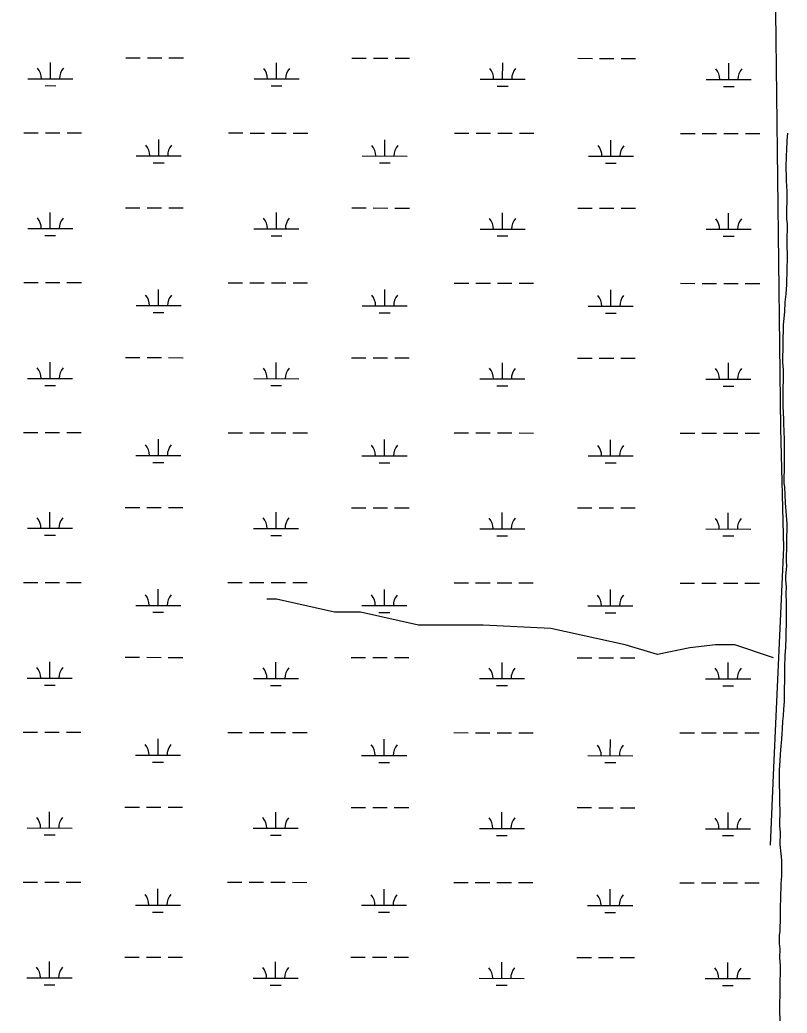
# Model space of a CAD drawing. Extents: x 3148686 to 3186545, y 916144 to 941516.
# Drawn here: x 3174241 to 3175944, y 936623 to 938828 of the extents above; entities that cross this region are included whole.
import ezdxf

# ---------------------------------------------------------------- set-up
doc = ezdxf.new("R2010")
doc.units = 0
for name, color, linetype in [('V-SITE-VEGE', 7, 'Continuous'), ('V-TOPO-SHOR', 7, 'Continuous'), ('V-WETL-SWMP', 7, 'Continuous')]:
    doc.layers.add(name, color=color, linetype=linetype)

msp = doc.modelspace()

# ---------------------------------------------------------------- linework, layer by layer
at = {"layer": 'V-SITE-VEGE'}
for points in [[(3175945, 938575.9), (3175943.1, 938559.7), (3175942.3, 938538.3), (3175941.6, 938526.2), (3175941.3, 938499.6), (3175941.6, 938478.7), (3175941.6, 938470.6), (3175943, 938446.9), (3175942.4, 938385), (3175944, 938374.6), (3175943.6, 938333), (3175943.8, 938298.9), (3175943.6, 938275.1), (3175942.6, 938239.9), (3175940.7, 938218.5), (3175938.8, 938200.6), (3175938, 938179.8), (3175934.8, 938150.9), (3175933.9, 938067.1), (3175934.9, 938050.9), (3175934.2, 937987.8), (3175934.6, 937969.9), (3175936.1, 937941.5), (3175936, 937931.7), (3175937.3, 937896.4), (3175937.1, 937871), (3175937.4, 937842.1), (3175936.9, 937798.1), (3175938, 937790.6), (3175939.9, 937755.3), (3175941.9, 937727.5), (3175942.9, 937709), (3175942, 937624.6), (3175942.5, 937615.9), (3175940.6, 937592.8), (3175940.5, 937584.7), (3175941.5, 937568.5), (3175941.3, 937554.6), (3175941.7, 937533.2), (3175941.5, 937518.2), (3175941.9, 937498.5), (3175941.7, 937484.6), (3175941, 937470.7), (3175940.9, 937456.9), (3175940.1, 937434.3), (3175938.7, 937417), (3175937.9, 937389.2), (3175937.1, 937314.1), (3175935.8, 937297.3), (3175935, 937282.3), (3175933.7, 937270.7), (3175933, 937254), (3175932.3, 937241.8), (3175930.4, 937222.2)], [(3175930.4, 937222.2), (3175930.3, 937215.8), (3175928.4, 937196.8), (3175927.6, 937182.9), (3175926.3, 937162.7), (3175925.9, 937127.4), (3175926.9, 937113.5), (3175926.7, 937096.1), (3175927.2, 937086.9), (3175927.7, 937073.6), (3175927.3, 937039.5), (3175928.3, 937023.8), (3175928, 936997.2), (3175930.1, 936976.4), (3175931.7, 936962.5), (3175931.3, 936927.2), (3175930, 936909.3), (3175929.9, 936900.1), (3175929.2, 936886.2), (3175928.8, 936849.2), (3175928.1, 936837.1), (3175927.7, 936803.5), (3175926.5, 936795.4), (3175926.3, 936776.9), (3175927.4, 936765.3), (3175927.1, 936744.5), (3175927.6, 936738.2), (3175928.1, 936726.6), (3175927.1, 936629.4), (3175928, 936605.1)]]:
    msp.add_lwpolyline(points, dxfattribs=at)
at = {"layer": 'V-TOPO-SHOR'}
for points in [[(3172901.1, 939105), (3173170.8, 939120.2), (3175600.5, 939131.9), (3175837, 939131.7), (3175887.1, 939124.5), (3175922.9, 939088.6), (3175915.7, 939031.3), (3175928.9, 937920.3), (3175935.8, 937655.2), (3175913.7, 937167.8), (3175906.4, 936995.8)], [(3175914, 937411.5), (3175828, 937440.3), (3175785, 937440.3), (3175727.7, 937433.2), (3175656, 937418.9), (3175584.3, 937440.5), (3175419.5, 937476.5), (3175269, 937483.9), (3175125.7, 937484), (3174996.7, 937512.8), (3174939.4, 937512.9), (3174810.4, 937541.7), (3174788.9, 937541.7)]]:
    msp.add_lwpolyline(points, dxfattribs=at)
at = {"layer": 'V-WETL-SWMP'}
for p, q in [((3174308.7, 938697), (3174308.8, 938733)), ((3174475.8, 938743.2), (3174507.8, 938743.2)), ((3174523.8, 938743.2), (3174555.8, 938743.1)), ((3174571.8, 938743.1), (3174603.8, 938743.1)), ((3174810.6, 938696.4), (3174810.7, 938732.4)), ((3174977.7, 938742.7), (3175009.7, 938742.7)), ((3175025.7, 938742.7), (3175057.7, 938742.6)), ((3175073.7, 938742.6), (3175105.7, 938742.6)), ((3175312.5, 938695.9), (3175312.6, 938731.9)), ((3175479.6, 938742.2), (3175511.6, 938742.1)), ((3175527.6, 938742.1), (3175559.6, 938742.1)), ((3175575.6, 938742.1), (3175607.6, 938742)), ((3175814.4, 938695.4), (3175814.5, 938731.4)), ((3174258.7, 938697), (3174358.7, 938696.9)), ((3174296.7, 938681.6), (3174320.7, 938681.5)), ((3174760.6, 938696.5), (3174860.6, 938696.4)), ((3174798.6, 938681), (3174822.6, 938681)), ((3175262.5, 938696), (3175362.5, 938695.9)), ((3175300.5, 938680.5), (3175324.5, 938680.5)), ((3175764.4, 938695.4), (3175864.4, 938695.3)), ((3175802.4, 938680), (3175826.4, 938679.9)), ((3174249.7, 938577), (3174281.7, 938576.9)), ((3174297.7, 938576.9), (3174329.7, 938576.9)), ((3174345.7, 938576.9), (3174377.7, 938576.8)), ((3174703.7, 938576.5), (3174735.7, 938576.5)), ((3174751.7, 938576.4), (3174783.7, 938576.4)), ((3174799.7, 938576.4), (3174831.7, 938576.4)), ((3174847.7, 938576.3), (3174879.7, 938576.3)), ((3175205.6, 938576), (3175237.6, 938575.9)), ((3175253.6, 938575.9), (3175285.6, 938575.9)), ((3175301.6, 938575.9), (3175333.6, 938575.8)), ((3175349.6, 938575.8), (3175381.6, 938575.8)), ((3175707.5, 938575.4), (3175739.5, 938575.4)), ((3175755.5, 938575.4), (3175787.5, 938575.3)), ((3175803.5, 938575.3), (3175835.5, 938575.3)), ((3175851.5, 938575.3), (3175883.5, 938575.2)), ((3174549, 938525.9), (3174549, 938561.9)), ((3175050.9, 938525.4), (3175051, 938561.4)), ((3175552.8, 938524.9), (3175552.9, 938560.9)), ((3174499, 938526), (3174599, 938525.9)), ((3175000.9, 938525.4), (3175100.9, 938525.3)), ((3175502.8, 938524.9), (3175602.8, 938524.8)), ((3174537, 938510.5), (3174561, 938510.5)), ((3175038.9, 938510), (3175062.9, 938509.9)), ((3175540.8, 938509.4), (3175564.8, 938509.4)), ((3174308.4, 938364.3), (3174308.4, 938400.3)), ((3174475.5, 938410.6), (3174507.5, 938410.5)), ((3174523.5, 938410.5), (3174555.5, 938410.5)), ((3174571.5, 938410.5), (3174603.5, 938410.4)), ((3174810.3, 938363.8), (3174810.3, 938399.8)), ((3174977.4, 938410), (3175009.4, 938410)), ((3175025.4, 938410), (3175057.4, 938409.9)), ((3175073.4, 938409.9), (3175105.4, 938409.9)), ((3175312.2, 938363.2), (3175312.2, 938399.2)), ((3175479.3, 938409.5), (3175511.3, 938409.5)), ((3175527.3, 938409.4), (3175559.3, 938409.4)), ((3175575.3, 938409.4), (3175607.3, 938409.4)), ((3175814.1, 938362.7), (3175814.1, 938398.7)), ((3174258.4, 938364.4), (3174358.4, 938364.3)), ((3174296.3, 938348.9), (3174320.3, 938348.9)), ((3174760.3, 938363.8), (3174860.3, 938363.7)), ((3174798.3, 938348.4), (3174822.3, 938348.3)), ((3175262.2, 938363.3), (3175362.2, 938363.2)), ((3175300.2, 938347.8), (3175324.2, 938347.8)), ((3175764.1, 938362.8), (3175864.1, 938362.7)), ((3175802.1, 938347.3), (3175826.1, 938347.3)), ((3174249.4, 938244.3), (3174281.4, 938244.3)), ((3174297.4, 938244.2), (3174329.4, 938244.2)), ((3174345.4, 938244.2), (3174377.4, 938244.2)), ((3174703.3, 938243.8), (3174735.3, 938243.8)), ((3174751.3, 938243.8), (3174783.3, 938243.7)), ((3174799.3, 938243.7), (3174831.3, 938243.7)), ((3174847.3, 938243.7), (3174879.3, 938243.6)), ((3175205.2, 938243.3), (3175237.2, 938243.3)), ((3175253.2, 938243.2), (3175285.2, 938243.2)), ((3175301.2, 938243.2), (3175333.2, 938243.2)), ((3175349.2, 938243.1), (3175381.2, 938243.1)), ((3175707.1, 938242.8), (3175739.1, 938242.7)), ((3175755.1, 938242.7), (3175787.1, 938242.7)), ((3175803.1, 938242.7), (3175835.1, 938242.6)), ((3175851.1, 938242.6), (3175883.1, 938242.6)), ((3174548.7, 938193.2), (3174548.7, 938229.2)), ((3175050.6, 938192.7), (3175050.6, 938228.7)), ((3175552.5, 938192.2), (3175552.5, 938228.2)), ((3174498.7, 938193.3), (3174598.7, 938193.2)), ((3174536.6, 938177.8), (3174560.6, 938177.8)), ((3175000.6, 938192.8), (3175100.6, 938192.7)), ((3175038.5, 938177.3), (3175062.5, 938177.3)), ((3175502.5, 938192.2), (3175602.5, 938192.1)), ((3175540.5, 938176.8), (3175564.5, 938176.7)), ((3174308, 938031.6), (3174308.1, 938067.6)), ((3174475.1, 938077.9), (3174507.1, 938077.8)), ((3174523.1, 938077.8), (3174555.1, 938077.8)), ((3174571.1, 938077.8), (3174603.1, 938077.7)), ((3174809.9, 938031.1), (3174810, 938067.1)), ((3174977, 938077.4), (3175009, 938077.3)), ((3175025, 938077.3), (3175057, 938077.3)), ((3175073, 938077.3), (3175105, 938077.2)), ((3175311.8, 938030.6), (3175311.9, 938066.6)), ((3175478.9, 938076.8), (3175510.9, 938076.8)), ((3175526.9, 938076.8), (3175558.9, 938076.7)), ((3175574.9, 938076.7), (3175606.9, 938076.7)), ((3175813.7, 938030), (3175813.8, 938066)), ((3174258, 938031.7), (3174358, 938031.6)), ((3174759.9, 938031.2), (3174859.9, 938031)), ((3175261.8, 938030.6), (3175361.8, 938030.5)), ((3175763.7, 938030.1), (3175863.7, 938030)), ((3174296, 938016.2), (3174320, 938016.2)), ((3174797.9, 938015.7), (3174821.9, 938015.7)), ((3175299.8, 938015.2), (3175323.8, 938015.1)), ((3175801.7, 938014.6), (3175825.7, 938014.6)), ((3174249, 937911.6), (3174281, 937911.6)), ((3174297, 937911.6), (3174329, 937911.5)), ((3174345, 937911.5), (3174377, 937911.5)), ((3174703, 937911.1), (3174735, 937911.1)), ((3174751, 937911.1), (3174783, 937911.1)), ((3174799, 937911), (3174831, 937911)), ((3174847, 937911), (3174879, 937911)), ((3175204.9, 937910.6), (3175236.9, 937910.6)), ((3175252.9, 937910.6), (3175284.9, 937910.5)), ((3175300.9, 937910.5), (3175332.9, 937910.5)), ((3175348.9, 937910.5), (3175380.9, 937910.4)), ((3175706.8, 937910.1), (3175738.8, 937910)), ((3175754.8, 937910), (3175786.8, 937910)), ((3175802.8, 937910), (3175834.8, 937909.9)), ((3175850.8, 937909.9), (3175882.8, 937909.9)), ((3174548.3, 937860.6), (3174548.3, 937896.6)), ((3175050.2, 937860), (3175050.3, 937896)), ((3175552.1, 937859.5), (3175552.2, 937895.5)), ((3174498.3, 937860.6), (3174598.3, 937860.5)), ((3174536.3, 937845.1), (3174560.3, 937845.1)), ((3175000.2, 937860.1), (3175100.2, 937860)), ((3175038.2, 937844.6), (3175062.2, 937844.6)), ((3175502.1, 937859.6), (3175602.1, 937859.5)), ((3175540.1, 937844.1), (3175564.1, 937844.1)), ((3174307.7, 937699), (3174307.7, 937735)), ((3174474.8, 937745.2), (3174506.8, 937745.2)), ((3174522.8, 937745.2), (3174554.8, 937745.1)), ((3174570.8, 937745.1), (3174602.8, 937745.1)), ((3174809.6, 937698.4), (3174809.6, 937734.4)), ((3174976.7, 937744.7), (3175008.7, 937744.6)), ((3175024.7, 937744.6), (3175056.7, 937744.6)), ((3175072.7, 937744.6), (3175104.7, 937744.5)), ((3175311.5, 937697.9), (3175311.5, 937733.9)), ((3175478.6, 937744.1), (3175510.6, 937744.1)), ((3175526.6, 937744.1), (3175558.6, 937744.1)), ((3175574.6, 937744), (3175606.6, 937744)), ((3175813.4, 937697.4), (3175813.4, 937733.4)), ((3174257.7, 937699), (3174357.7, 937698.9)), ((3174759.6, 937698.5), (3174859.6, 937698.4)), ((3175261.5, 937697.9), (3175361.5, 937697.8)), ((3175763.4, 937697.4), (3175863.4, 937697.3)), ((3174295.6, 937683.5), (3174319.6, 937683.5)), ((3174797.6, 937683), (3174821.6, 937683)), ((3175299.5, 937682.5), (3175323.5, 937682.5)), ((3175801.4, 937681.9), (3175825.4, 937681.9)), ((3174248.7, 937578.9), (3174280.7, 937578.9)), ((3174296.7, 937578.9), (3174328.7, 937578.9)), ((3174344.7, 937578.8), (3174376.7, 937578.8)), ((3174702.6, 937578.5), (3174734.6, 937578.4)), ((3174750.6, 937578.4), (3174782.6, 937578.4)), ((3174798.6, 937578.4), (3174830.6, 937578.3)), ((3174846.6, 937578.3), (3174878.6, 937578.3)), ((3175204.5, 937577.9), (3175236.5, 937577.9)), ((3175252.5, 937577.9), (3175284.5, 937577.9)), ((3175300.5, 937577.8), (3175332.5, 937577.8)), ((3175348.5, 937577.8), (3175380.5, 937577.8)), ((3175706.4, 937577.4), (3175738.4, 937577.4)), ((3175754.4, 937577.4), (3175786.4, 937577.3)), ((3175802.4, 937577.3), (3175834.4, 937577.3)), ((3175850.4, 937577.3), (3175882.4, 937577.2)), ((3174548, 937527.9), (3174548, 937563.9)), ((3175049.9, 937527.4), (3175049.9, 937563.4)), ((3175551.8, 937526.8), (3175551.8, 937562.8)), ((3174498, 937527.9), (3174598, 937527.8)), ((3174535.9, 937512.5), (3174559.9, 937512.4)), ((3174999.9, 937527.4), (3175099.9, 937527.3)), ((3175037.8, 937511.9), (3175061.8, 937511.9)), ((3175501.8, 937526.9), (3175601.8, 937526.8)), ((3175539.8, 937511.4), (3175563.8, 937511.4)), ((3174307.3, 937366.3), (3174307.4, 937402.3)), ((3174474.4, 937412.5), (3174506.4, 937412.5)), ((3174522.4, 937412.5), (3174554.4, 937412.4)), ((3174570.4, 937412.4), (3174602.4, 937412.4)), ((3174809.2, 937365.7), (3174809.3, 937401.7)), ((3174976.3, 937412), (3175008.3, 937412)), ((3175024.3, 937412), (3175056.3, 937411.9)), ((3175072.3, 937411.9), (3175104.3, 937411.9)), ((3175311.1, 937365.2), (3175311.2, 937401.2)), ((3175478.2, 937411.5), (3175510.2, 937411.4)), ((3175526.2, 937411.4), (3175558.2, 937411.4)), ((3175574.2, 937411.4), (3175606.2, 937411.3)), ((3175813, 937364.7), (3175813.1, 937400.7)), ((3174257.3, 937366.3), (3174357.3, 937366.2)), ((3174759.2, 937365.8), (3174859.2, 937365.7)), ((3175261.1, 937365.3), (3175361.1, 937365.2)), ((3175763, 937364.7), (3175863, 937364.6)), ((3174295.3, 937350.9), (3174319.3, 937350.8)), ((3174797.2, 937350.3), (3174821.2, 937350.3)), ((3175299.1, 937349.8), (3175323.1, 937349.8)), ((3175801, 937349.3), (3175825, 937349.2)), ((3174248.3, 937246.3), (3174280.3, 937246.2)), ((3174296.3, 937246.2), (3174328.3, 937246.2)), ((3174344.3, 937246.2), (3174376.3, 937246.1)), ((3174702.2, 937245.8), (3174734.2, 937245.8)), ((3174750.2, 937245.7), (3174782.2, 937245.7)), ((3174798.2, 937245.7), (3174830.2, 937245.7)), ((3174846.2, 937245.6), (3174878.2, 937245.6)), ((3175204.2, 937245.3), (3175236.2, 937245.2)), ((3175252.2, 937245.2), (3175284.2, 937245.2)), ((3175300.2, 937245.2), (3175332.2, 937245.1)), ((3175348.2, 937245.1), (3175380.2, 937245.1)), ((3174547.6, 937195.2), (3174547.6, 937231.2)), ((3175049.5, 937194.7), (3175049.6, 937230.7)), ((3175551.4, 937194.2), (3175551.5, 937230.2)), ((3175706.1, 937244.7), (3175738.1, 937244.7)), ((3175754.1, 937244.7), (3175786.1, 937244.6)), ((3175802.1, 937244.6), (3175834.1, 937244.6)), ((3175850.1, 937244.6), (3175882.1, 937244.5)), ((3174497.6, 937195.3), (3174597.6, 937195.2)), ((3174535.6, 937179.8), (3174559.6, 937179.8)), ((3174999.5, 937194.7), (3175099.5, 937194.6)), ((3175037.5, 937179.3), (3175061.5, 937179.2)), ((3175501.4, 937194.2), (3175601.4, 937194.1)), ((3175539.4, 937178.7), (3175563.4, 937178.7)), ((3174307, 937033.6), (3174307, 937069.6)), ((3174474.1, 937079.9), (3174506.1, 937079.8)), ((3174522.1, 937079.8), (3174554.1, 937079.8)), ((3174570.1, 937079.8), (3174602.1, 937079.7)), ((3174808.9, 937033.1), (3174808.9, 937069.1)), ((3174976, 937079.3), (3175008, 937079.3)), ((3175024, 937079.3), (3175056, 937079.2)), ((3175072, 937079.2), (3175104, 937079.2)), ((3175477.9, 937078.8), (3175509.9, 937078.8)), ((3175525.9, 937078.7), (3175557.9, 937078.7)), ((3175573.9, 937078.7), (3175605.9, 937078.7)), ((3175310.8, 937032.5), (3175310.8, 937068.5)), ((3175812.7, 937032), (3175812.7, 937068)), ((3174257, 937033.7), (3174357, 937033.6)), ((3174758.9, 937033.1), (3174858.9, 937033)), ((3175260.8, 937032.6), (3175360.8, 937032.5)), ((3175762.7, 937032.1), (3175862.7, 937032)), ((3174294.9, 937018.2), (3174318.9, 937018.2)), ((3174796.9, 937017.7), (3174820.9, 937017.6)), ((3175298.8, 937017.1), (3175322.8, 937017.1)), ((3175800.7, 937016.6), (3175824.7, 937016.6)), ((3174248, 936913.6), (3174280, 936913.6)), ((3174296, 936913.5), (3174328, 936913.5)), ((3174344, 936913.5), (3174376, 936913.5)), ((3174547.3, 936862.5), (3174547.3, 936898.5)), ((3174701.9, 936913.1), (3174733.9, 936913.1)), ((3174749.9, 936913.1), (3174781.9, 936913)), ((3174797.9, 936913), (3174829.9, 936913)), ((3174845.9, 936913), (3174877.9, 936912.9)), ((3175049.2, 936862), (3175049.2, 936898)), ((3175203.8, 936912.6), (3175235.8, 936912.6)), ((3175251.8, 936912.5), (3175283.8, 936912.5)), ((3175299.8, 936912.5), (3175331.8, 936912.5)), ((3175347.8, 936912.4), (3175379.8, 936912.4)), ((3175551.1, 936861.5), (3175551.1, 936897.5)), ((3175705.7, 936912.1), (3175737.7, 936912)), ((3175753.7, 936912), (3175785.7, 936912)), ((3175801.7, 936912), (3175833.7, 936911.9)), ((3175849.7, 936911.9), (3175881.7, 936911.9)), ((3174497.3, 936862.6), (3174597.3, 936862.5)), ((3174999.2, 936862.1), (3175099.2, 936862)), ((3175501.1, 936861.5), (3175601.1, 936861.4)), ((3174535.2, 936847.1), (3174559.2, 936847.1)), ((3175037.1, 936846.6), (3175061.1, 936846.6)), ((3175539.1, 936846.1), (3175563.1, 936846)), ((3174473.7, 936747.2), (3174505.7, 936747.1)), ((3174521.7, 936747.1), (3174553.7, 936747.1)), ((3174569.7, 936747.1), (3174601.7, 936747)), ((3174975.6, 936746.7), (3175007.6, 936746.6)), ((3175023.6, 936746.6), (3175055.6, 936746.6)), ((3175071.6, 936746.6), (3175103.6, 936746.5)), ((3175477.5, 936746.1), (3175509.5, 936746.1)), ((3175525.5, 936746.1), (3175557.5, 936746)), ((3175573.5, 936746), (3175605.5, 936746)), ((3174306.6, 936700.9), (3174306.6, 936736.9)), ((3174808.5, 936700.4), (3174808.6, 936736.4)), ((3175310.4, 936699.9), (3175310.5, 936735.9)), ((3175812.3, 936699.3), (3175812.4, 936735.3)), ((3174256.6, 936701), (3174356.6, 936700.9)), ((3174758.5, 936700.5), (3174858.5, 936700.3)), ((3175260.4, 936699.9), (3175360.4, 936699.8)), ((3175762.3, 936699.4), (3175862.3, 936699.3)), ((3174294.6, 936685.5), (3174318.6, 936685.5)), ((3174796.5, 936685), (3174820.5, 936685)), ((3175298.4, 936684.5), (3175322.4, 936684.4)), ((3175800.3, 936683.9), (3175824.3, 936683.9))]:
    msp.add_line(p, q, dxfattribs=at)
for centre, start, end in [((3174253.5, 938697.5), 359.1678, 40.7115), ((3174364, 938697.4), 139.1678, 180.7115), ((3174755.4, 938697), 359.1678, 40.7115), ((3174865.9, 938696.9), 139.1678, 180.7115), ((3175257.3, 938696.5), 359.1678, 40.7115), ((3175367.8, 938696.3), 139.1678, 180.7115), ((3175759.2, 938695.9), 359.1678, 40.7115), ((3175869.7, 938695.8), 139.1678, 180.7115), ((3174493.8, 938526.4), 359.1678, 40.7115), ((3174604.2, 938526.3), 139.1678, 180.7115), ((3174995.7, 938525.9), 359.1678, 40.7115), ((3175106.2, 938525.8), 139.1678, 180.7115), ((3175497.6, 938525.4), 359.1678, 40.7115), ((3175608.1, 938525.3), 139.1678, 180.7115), ((3174253.1, 938364.8), 359.1678, 40.7115), ((3174363.6, 938364.7), 139.1678, 180.7115), ((3174755, 938364.3), 359.1678, 40.7115), ((3174865.5, 938364.2), 139.1678, 180.7115), ((3175256.9, 938363.8), 359.1678, 40.7115), ((3175367.4, 938363.7), 139.1678, 180.7115), ((3175758.8, 938363.2), 359.1678, 40.7115), ((3175869.3, 938363.1), 139.1678, 180.7115), ((3174493.4, 938193.8), 359.1678, 40.7115), ((3174603.9, 938193.7), 139.1678, 180.7115), ((3174995.3, 938193.2), 359.1678, 40.7115), ((3175105.8, 938193.1), 139.1678, 180.7115), ((3175497.2, 938192.7), 359.1678, 40.7115), ((3175607.7, 938192.6), 139.1678, 180.7115), ((3174252.8, 938032.2), 359.1678, 40.7115), ((3174363.3, 938032), 139.1678, 180.7115), ((3174754.7, 938031.6), 359.1678, 40.7115), ((3174865.2, 938031.5), 139.1678, 180.7115), ((3175256.6, 938031.1), 359.1678, 40.7115), ((3175367.1, 938031), 139.1678, 180.7115), ((3175758.5, 938030.6), 359.1678, 40.7115), ((3175869, 938030.5), 139.1678, 180.7115), ((3174493.1, 937861.1), 359.1678, 40.7115), ((3174603.5, 937861), 139.1678, 180.7115), ((3174995, 937860.6), 359.1678, 40.7115), ((3175105.5, 937860.4), 139.1678, 180.7115), ((3175496.9, 937860), 359.1678, 40.7115), ((3175607.4, 937859.9), 139.1678, 180.7115), ((3174252.4, 937699.5), 359.1678, 40.7115), ((3174362.9, 937699.4), 139.1678, 180.7115), ((3174754.3, 937699), 359.1678, 40.7115), ((3174864.8, 937698.8), 139.1678, 180.7115), ((3175256.2, 937698.4), 359.1678, 40.7115), ((3175366.7, 937698.3), 139.1678, 180.7115), ((3175758.1, 937697.9), 359.1678, 40.7115), ((3175868.6, 937697.8), 139.1678, 180.7115), ((3174492.7, 937528.4), 359.1678, 40.7115), ((3174603.2, 937528.3), 139.1678, 180.7115), ((3174994.6, 937527.9), 359.1678, 40.7115), ((3175105.1, 937527.8), 139.1678, 180.7115), ((3175496.5, 937527.4), 359.1678, 40.7115), ((3175607, 937527.2), 139.1678, 180.7115), ((3174252.1, 937366.8), 359.1678, 40.7115), ((3174362.6, 937366.7), 139.1678, 180.7115), ((3174754, 937366.3), 359.1678, 40.7115), ((3174864.5, 937366.2), 139.1678, 180.7115), ((3175255.9, 937365.8), 359.1678, 40.7115), ((3175366.4, 937365.6), 139.1678, 180.7115), ((3175757.8, 937365.2), 359.1678, 40.7115), ((3175868.3, 937365.1), 139.1678, 180.7115), ((3174492.4, 937195.7), 359.1678, 40.7115), ((3174602.8, 937195.6), 139.1678, 180.7115), ((3174994.3, 937195.2), 359.1678, 40.7115), ((3175104.8, 937195.1), 139.1678, 180.7115), ((3175496.2, 937194.7), 359.1678, 40.7115), ((3175606.7, 937194.6), 139.1678, 180.7115), ((3174251.7, 937034.1), 359.1678, 40.7115), ((3174362.2, 937034), 139.1678, 180.7115), ((3174753.6, 937033.6), 359.1678, 40.7115), ((3174864.1, 937033.5), 139.1678, 180.7115), ((3175255.5, 937033.1), 359.1678, 40.7115), ((3175366, 937033), 139.1678, 180.7115), ((3175757.4, 937032.6), 359.1678, 40.7115), ((3175867.9, 937032.4), 139.1678, 180.7115), ((3174492, 936863.1), 359.1678, 40.7115), ((3174602.5, 936863), 139.1678, 180.7115), ((3174993.9, 936862.5), 359.1678, 40.7115), ((3175104.4, 936862.4), 139.1678, 180.7115), ((3175495.8, 936862), 359.1678, 40.7115), ((3175606.3, 936861.9), 139.1678, 180.7115), ((3174251.4, 936701.5), 359.1678, 40.7115), ((3174361.9, 936701.3), 139.1678, 180.7115), ((3174753.3, 936700.9), 359.1678, 40.7115), ((3174863.8, 936700.8), 139.1678, 180.7115), ((3175255.2, 936700.4), 359.1678, 40.7115), ((3175365.7, 936700.3), 139.1678, 180.7115), ((3175757.1, 936699.9), 359.1678, 40.7115), ((3175867.6, 936699.8), 139.1678, 180.7115)]:
    msp.add_arc(centre, 35.2, start, end, dxfattribs=at)

doc.saveas('drawing.dxf')
